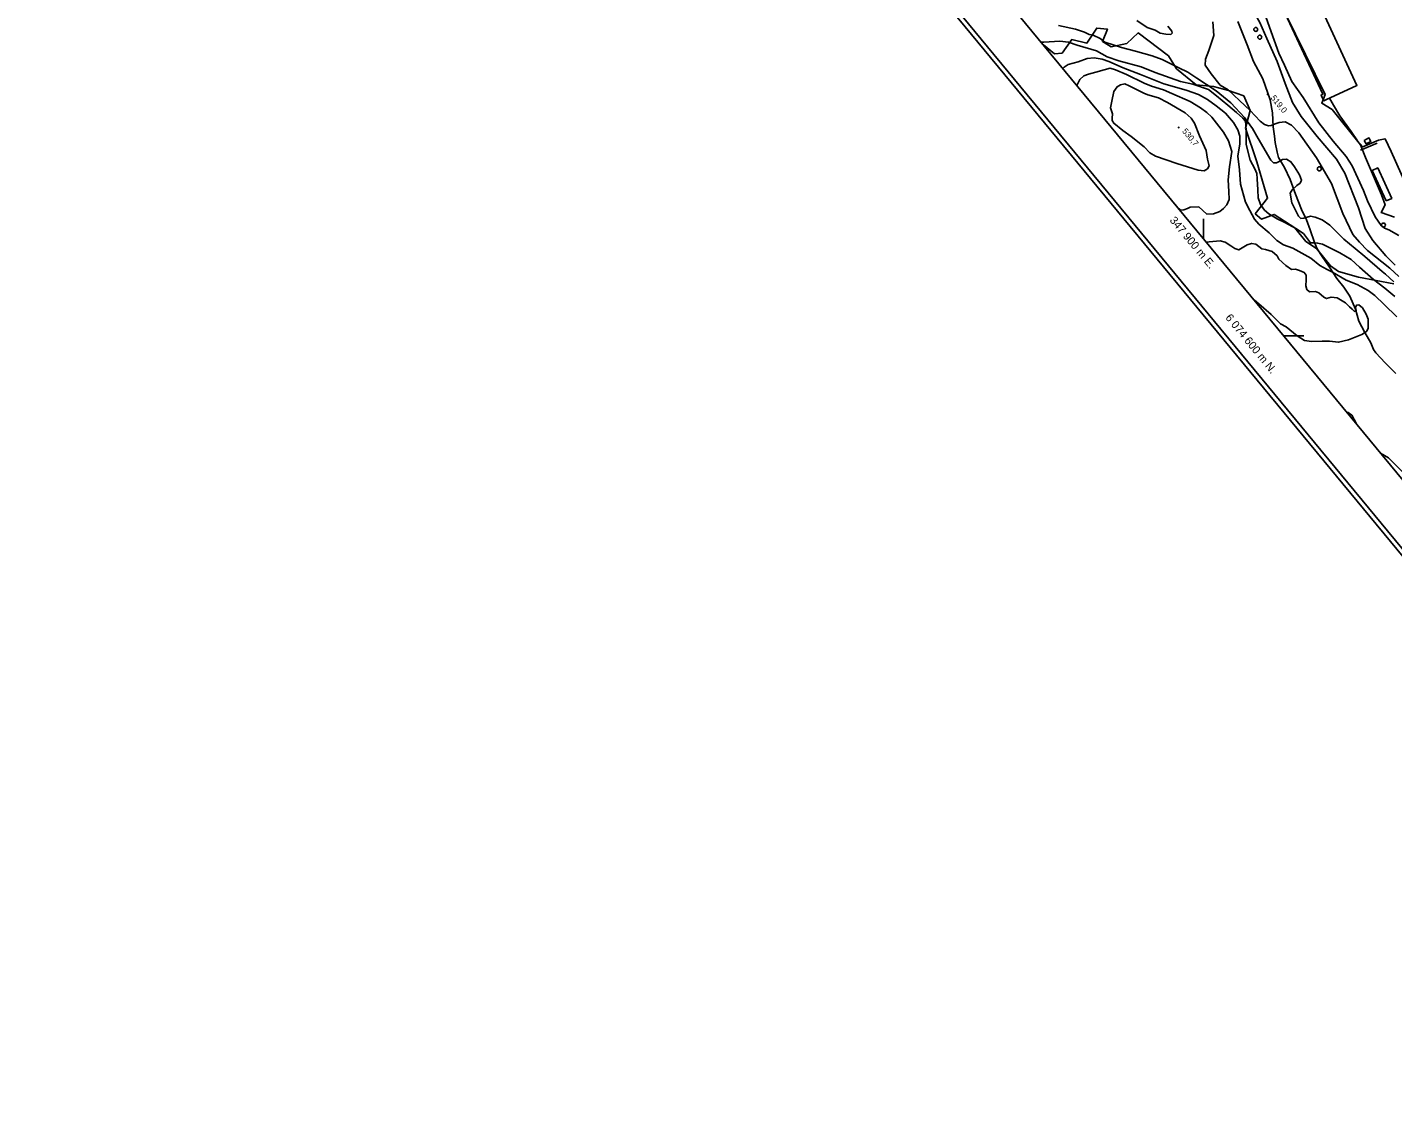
# Model space of a CAD drawing. Extents: x 347312 to 350503, y 6073086 to 6076432.
# Drawn here: x 347312 to 347995, y 6074214 to 6074754 of the extents above; entities that cross this region are included whole.
import ezdxf

# ---------------------------------------------------------------- set-up
doc = ezdxf.new("R2010")
doc.units = 0
for name, color, linetype in [('Level 1', 7, 'Continuous'), ('Level 19', 7, 'Continuous'), ('Level 2', 7, 'Continuous'), ('Level 22', 7, 'Continuous'), ('Level 3', 7, 'Continuous'), ('Level 31', 7, 'Continuous'), ('Level 36', 7, 'Continuous'), ('Level 37', 7, 'Continuous'), ('Level 44', 7, 'Continuous'), ('Level 60', 7, 'Continuous'), ('Level 61', 7, 'Continuous')]:
    doc.layers.add(name, color=color, linetype=linetype)

msp = doc.modelspace()

# ---------------------------------------------------------------- linework, layer by layer
at = {"layer": 'Level 1'}
for points in [[(347904.6, 6074756.96), (347905.11, 6074750.2), (347902.68, 6074742.67), (347901.01, 6074738.33), (347900.84, 6074735.38), (347903.72, 6074731.02), (347908.38, 6074725.35), (347912.38, 6074722.99), (347918, 6074717.6), (347923.23, 6074712.68), (347928.28, 6074707.34), (347930.45, 6074705.72), (347932.49, 6074705.04), (347933.81, 6074705.09), (347935.74, 6074705.99), (347937.76, 6074706.69), (347940.75, 6074706.95), (347943.94, 6074705.38), (347947.66, 6074701.45), (347956.37, 6074688.94), (347963.98, 6074676.16), (347969.67, 6074661.22), (347974.64, 6074650.61), (347978.01, 6074646.79), (347981.92, 6074642.63), (347993.05, 6074633.89), (347997.54, 6074629.69)], [(347872.23, 6074720.48), (347877.41, 6074718.9), (347882.03, 6074716.72), (347890.78, 6074711.53), (347893.78, 6074708.77), (347895.51, 6074706.26), (347897.92, 6074699.96), (347901.27, 6074692.72), (347901.91, 6074688.36), (347902.77, 6074684.98), (347901.93, 6074683.48), (347900.34, 6074682.53), (347897.35, 6074682.78), (347886.65, 6074686.19), (347876.04, 6074689.81), (347873.1, 6074691.56), (347870.4, 6074694.44), (347863.79, 6074699.59), (347859.6, 6074702.67), (347855.09, 6074706.28), (347854.27, 6074707.71), (347854.29, 6074708.78), (347854.48, 6074711.06), (347853.51, 6074713.95), (347854.08, 6074717.34), (347855.14, 6074722.21), (347856.77, 6074724.51), (347858.57, 6074725.51), (347860.69, 6074725.97), (347862.84, 6074725), (347870.21, 6074721.3), (347872.23, 6074720.48)]]:
    msp.add_lwpolyline(points, dxfattribs=at)
at = {"layer": 'Level 19'}
msp.add_lwpolyline([(348001.57, 6074674.62), (347993.75, 6074692.09), (347990.75, 6074698.57), (347987.49, 6074697.81), (347979.59, 6074694.52), (347976.99, 6074697.46), (347973.73, 6074702.08), (347968.07, 6074709.96), (347964.87, 6074715.23), (347963.01, 6074718.86)], dxfattribs=at)
at = {"layer": 'Level 2'}
for points in [[(347889.18, 6074837.8), (347890.56, 6074833.49), (347896.49, 6074822.21), (347900.16, 6074812.5), (347906.72, 6074798.27), (347912.3, 6074785.36), (347917.34, 6074775.6), (347928.06, 6074756.61), (347931.59, 6074748.64), (347936.71, 6074737.21), (347940.86, 6074726.16), (347944.48, 6074716.66), (347948.74, 6074709.57), (347956.74, 6074699.63), (347966.51, 6074688.39), (347970.56, 6074681.39), (347977.5, 6074664.01), (347980.85, 6074653.74), (347984.68, 6074647.63), (347991.14, 6074639.99), (347995.74, 6074635.34)], [(347827.55, 6074755.19), (347835.92, 6074753.33), (347840.5, 6074751.87), (347842.85, 6074750.66)], [(347875.77, 6074752.86), (347871.9, 6074754.13), (347866.64, 6074757.67)], [(347882.22, 6074754.84), (347884.1, 6074752.3), (347884.24, 6074751.36), (347883.6, 6074750.69), (347881.15, 6074750.75), (347878.38, 6074751.34), (347875.77, 6074752.86)], [(347931.23, 6074758.99), (347935.36, 6074747.77), (347937.65, 6074741.28), (347940.48, 6074735.24), (347944.08, 6074727.18), (347949.71, 6074719.1), (347957.65, 6074706.54), (347964.71, 6074697.25), (347971.33, 6074689.74), (347974.27, 6074685), (347979.9, 6074672.63), (347982.01, 6074667.45), (347985.69, 6074659.46), (347988.74, 6074655.22), (347990.36, 6074653.78), (347992.62, 6074653.01), (347997.59, 6074650.13)], [(347818.87, 6074746.73), (347820.21, 6074746.78), (347828.12, 6074747.34), (347832.48, 6074746.75), (347836.9, 6074745.3), (347846.55, 6074742.4), (347851.79, 6074739.5), (347857.67, 6074737.42), (347868.74, 6074734.4), (347875.87, 6074731.64), (347888.41, 6074727.2), (347894.56, 6074725.74), (347902.41, 6074723.07), (347906.41, 6074720.06), (347912.14, 6074715.33), (347916.52, 6074711.72), (347919.6, 6074708.87), (347920.86, 6074707.54), (347921.11, 6074706.29), (347921.23, 6074701.6), (347921.31, 6074695.68), (347923.32, 6074687.8), (347925.55, 6074683.43), (347926.65, 6074681.17)], [(347842.85, 6074750.66), (347844.85, 6074750.34), (347848.25, 6074748.69), (347850.69, 6074746.75), (347854.84, 6074745.46), (347858.92, 6074744.11), (347866.06, 6074742.28), (347874.25, 6074740), (347879.3, 6074738.13), (347887.61, 6074733.97)], [(347829.69, 6074733.64), (347830.28, 6074734.33), (347832.41, 6074735.59), (347837.29, 6074737.05), (347841.75, 6074738.69), (347845.31, 6074739.04), (347849.36, 6074738.34), (347852.64, 6074737.13), (347859.8, 6074734.01), (347868.52, 6074730.61), (347880.09, 6074726.04), (347891.33, 6074722.79), (347897.49, 6074720.69), (347902.03, 6074718.15), (347906.38, 6074715.05), (347910.96, 6074711.35), (347914.96, 6074706.63), (347917.1, 6074703), (347918.12, 6074699.74), (347918.17, 6074695.93), (347917.16, 6074689.89), (347918.02, 6074683.05), (347918.43, 6074675.82), (347920.91, 6074666.76), (347923.08, 6074662.62), (347925.39, 6074658.32), (347927.56, 6074655.91), (347932.8, 6074651.44), (347936.59, 6074647.74), (347940.01, 6074645.58), (347944.69, 6074643.82), (347953.63, 6074638.9)], [(347836.66, 6074725.2), (347837.05, 6074725.79), (347838.18, 6074728.06), (347840.21, 6074729.91), (347842.51, 6074730.79), (347846.13, 6074731.85), (347850.32, 6074733.01), (347853.26, 6074733.77), (347855.93, 6074732.97), (347861.41, 6074730.57), (347870.26, 6074726.37), (347874.01, 6074724.77), (347879.9, 6074722.98), (347884.13, 6074721.11), (347893.36, 6074717.1), (347898.55, 6074713.94), (347901.67, 6074711.66), (347904.2, 6074709.3), (347909.9, 6074701.78), (347912.42, 6074697.54), (347914.05, 6074692.16), (347912.98, 6074684.49), (347912.3, 6074678.07), (347912.6, 6074672.23), (347912.76, 6074668.12), (347911.67, 6074665.47), (347909.94, 6074663.61), (347908.09, 6074662.18), (347905.04, 6074660.92), (347901.65, 6074660.85), (347899.72, 6074662.66), (347897.57, 6074664.42), (347893.39, 6074664.34), (347891.97, 6074663.67), (347890.18, 6074662.95), (347888.66, 6074662.87), (347886.53, 6074664.91), (347885.98, 6074665.52)], [(347887.61, 6074733.97), (347892.2, 6074731.85), (347896.72, 6074728.87), (347906.29, 6074722.44), (347913.67, 6074716.55), (347920.48, 6074709.12), (347924.5, 6074703.73), (347927.26, 6074698.73), (347933.57, 6074687.81), (347934.97, 6074686.46), (347936.42, 6074686.49), (347937.75, 6074687.19), (347939.44, 6074688.11), (347941.4, 6074688.31), (347943.68, 6074687.03), (347945.48, 6074684.43), (347947.89, 6074680.47), (347948.9, 6074677.86), (347948.2, 6074676.33), (347946.66, 6074675.16), (347944.34, 6074673.06), (347943.31, 6074671.4), (347944.05, 6074666.43), (347947.4, 6074659.79), (347948.68, 6074658.75), (347950.18, 6074658.86), (347953.53, 6074659.79), (347955.73, 6074659.39), (347959.22, 6074657.94), (347963.04, 6074655.31), (347970.11, 6074648.37), (347975.71, 6074643.64), (347980.64, 6074639.69), (347989.19, 6074632.26), (347990.88, 6074630.89)], [(347926.65, 6074681.17), (347926.79, 6074678.49), (347927.12, 6074672.92), (347927.22, 6074669.01), (347928.54, 6074665.73), (347930.39, 6074662.91), (347932.6, 6074660.92), (347936.8, 6074658.48), (347940.68, 6074656.71), (347946.12, 6074653.59), (347949.95, 6074651.11), (347952.03, 6074648.48), (347953.39, 6074646.57), (347955.4, 6074646.45), (347956.98, 6074646.41), (347959.45, 6074645.85), (347968.17, 6074641.51), (347973.79, 6074638.16), (347977.87, 6074634.29), (347985, 6074628.22), (347990.68, 6074623.85), (347995.6, 6074619.76)], [(347901.44, 6074646.82), (347902.87, 6074647.01), (347908.3, 6074647.49), (347910.83, 6074646.85), (347913.62, 6074644.96), (347915.67, 6074643.64), (347917.55, 6074642.98), (347919.36, 6074643.98), (347921.73, 6074645.58), (347924, 6074646.18), (347926.2, 6074645.78), (347929.09, 6074643.46), (347930.94, 6074643.16), (347934.3, 6074642.16), (347936.71, 6074639.95), (347937.57, 6074638.29), (347941.19, 6074635.12), (347943.98, 6074633.23), (347945.92, 6074633.28), (347947.88, 6074632.69), (347950.32, 6074631.7), (347951.35, 6074630.32), (347951.24, 6074628.1), (347951.13, 6074625.08), (347951.55, 6074623.18), (347952.96, 6074621.98), (347955.92, 6074622.24), (347957.66, 6074621.59), (347960.13, 6074619.3), (347961.51, 6074618.61), (347963.73, 6074619.43), (347966.72, 6074619.04), (347970.96, 6074616.53), (347972.95, 6074614.5), (347974.21, 6074613.31), (347975.42, 6074612.24), (347976.33, 6074612.85), (347975.94, 6074614.25), (347976.47, 6074615.36), (347977.55, 6074615.48), (347979.37, 6074613.96), (347981.19, 6074610.87), (347982.35, 6074608.4), (347982.19, 6074603.88), (347981.57, 6074602.42), (347980.42, 6074601.46), (347979.13, 6074600.75), (347972.37, 6074598.08), (347967.46, 6074596.83), (347962.97, 6074597.28), (347959.25, 6074597.44), (347953.91, 6074597.17), (347950.43, 6074597.67), (347946.82, 6074600.05), (347941.36, 6074604.46), (347938.47, 6074606), (347933.76, 6074610.63)], [(347953.63, 6074638.9), (347958.07, 6074635.22), (347961.71, 6074633.11), (347964.38, 6074631.91), (347971.34, 6074627.85), (347976.7, 6074625.75), (347982.2, 6074622.7), (347985.59, 6074620.11), (347990.25, 6074615.69), (347996.57, 6074609.48)], [(347990.88, 6074630.89), (347995.03, 6074627.08)], [(347933.76, 6074610.63), (347927.59, 6074616.04), (347925.43, 6074617.79)], [(347976.43, 6074556.06), (347974.07, 6074560.34), (347972.24, 6074561.72), (347971.64, 6074561.85)], [(348000.02, 6074531.39), (347992.45, 6074539.08), (347988.51, 6074541.44)]]:
    msp.add_lwpolyline(points, dxfattribs=at)
at = {"layer": 'Level 22'}
msp.add_lwpolyline([(347996.05, 6074581.28), (347990.81, 6074586.49), (347986.18, 6074591.61), (347984.95, 6074593.25), (347983.54, 6074596.46), (347980.54, 6074601.66), (347977.66, 6074607.43), (347976.72, 6074610.42), (347975.94, 6074613.4), (347973.17, 6074619.84), (347970.03, 6074624.42), (347966.6, 6074628.62), (347962.99, 6074634.29), (347959.02, 6074640.12), (347956.77, 6074643.52), (347955.44, 6074646.65), (347953.29, 6074652.97), (347951.43, 6074657.96), (347949.02, 6074663.1), (347946.03, 6074670.88), (347943.23, 6074678.17), (347940.4, 6074684.15), (347937.53, 6074689.21), (347936.75, 6074691.76), (347935.85, 6074696.6), (347935.53, 6074699.83), (347934.81, 6074704.45), (347934.43, 6074711.44), (347933.28, 6074718.02), (347929.59, 6074728.53), (347925.04, 6074737.13), (347921.77, 6074745.53), (347917.21, 6074757.18)], dxfattribs=at)
at = {"layer": 'Level 3'}
for p, q in [((347931.55, 6074721.06), (347932.06, 6074720.44)), ((347887.29, 6074704.44), (347887.8, 6074703.82))]:
    msp.add_line(p, q, dxfattribs=at)
at = {"layer": 'Level 31'}
for points in [[(347920.43, 6074845.85), (347939.56, 6074804.8), (347957.55, 6074766.22), (347976.66, 6074725.22), (347961.08, 6074717.96), (347960.1, 6074717.5), (347958.77, 6074720.36), (347959.67, 6074720.78), (347942.01, 6074758.66), (347923.88, 6074797.56), (347904.82, 6074838.44), (347911.9, 6074841.74), (347909.75, 6074846.36), (347914.37, 6074848.52), (347916.47, 6074844), (347920.43, 6074845.85)], [(347980.35, 6074697.68), (347982.67, 6074698.93), (347983.63, 6074697.17), (347981.31, 6074695.91), (347980.35, 6074697.68)], [(347991.32, 6074667.44), (347984.26, 6074682.63), (347987.03, 6074683.92), (347994.08, 6074668.73), (347991.32, 6074667.44)]]:
    msp.add_lwpolyline(points, dxfattribs=at)
at = {"layer": 'Level 36'}
for centre in [(347926.11, 6074753.15), (347928.12, 6074749.3), (347957.86, 6074683.49), (347989.92, 6074655.39)]:
    msp.add_circle(centre, 1, dxfattribs=at)
at = {"layer": 'Level 37'}
msp.add_lwpolyline([(347978.48, 6074692.82), (347986.69, 6074696.37)], dxfattribs=at)
at = {"layer": 'Level 44'}
for points in [[(347941.1, 6074760.69), (347960.72, 6074720.64), (347959.1, 6074716.29), (347964.29, 6074713.13), (347978.38, 6074695.5), (347980.99, 6074689.14)], [(347925.86, 6074660.97), (347931.99, 6074668.75), (347926.6, 6074686.98), (347920.91, 6074703.8), (347923.25, 6074712.6), (347920.1, 6074719.95), (347912.47, 6074722.67), (347904.93, 6074724.57), (347896.26, 6074725.52), (347886.45, 6074733.55), (347882.42, 6074739.99), (347867.38, 6074751.43), (347861.63, 6074746.19), (347853.75, 6074744.39), (347849.47, 6074747.21), (347851.97, 6074753.31), (347846.66, 6074753.8), (347841.68, 6074746.38), (347834.14, 6074748.12), (347829.29, 6074741.31), (347825.54, 6074740.96), (347819.97, 6074745.4)], [(347980.99, 6074689.14), (347988.92, 6074670.45), (347990.76, 6074665.55), (347988.78, 6074661.65), (347995.43, 6074659.41)], [(347995.06, 6074626.08), (347977.43, 6074629.38), (347967.39, 6074632.16), (347963.43, 6074634.95), (347956.37, 6074643.6), (347951.11, 6074647.24), (347945.64, 6074653.98), (347935.31, 6074660.67), (347928.94, 6074658.34), (347925.86, 6074660.97)]]:
    msp.add_lwpolyline(points, dxfattribs=at)
at = {"layer": 'Level 60'}
for p, q in [((347900, 6074658.55), (347900, 6074648.55)), ((347940.12, 6074600), (347950.12, 6074600))]:
    msp.add_line(p, q, dxfattribs=at)
for points in [[(349159.76, 6073089.49), (347315.28, 6075321.63), (348655.04, 6076428.72), (350499.52, 6074196.58)], [(348779.44, 6073584.28), (350085.28, 6074663.34), (348652.09, 6076397.74), (347346.25, 6075318.68)]]:
    msp.add_lwpolyline(points, close=True, dxfattribs=at)
msp.add_lwpolyline([(347312.14, 6075321.93), (349159.46, 6073086.35)], dxfattribs=at)

# ---------------------------------------------------------------- texts
at = {"layer": 'Level 3'}
for s, p in [('519,0', (347933.36, 6074718.82)), ('530,7', (347889.1, 6074702.2))]:
    msp.add_text(s, height=3, rotation=309.5679, dxfattribs=at).set_placement(p)
at = {"layer": 'Level 61'}
for s, rotation, p in [('347 900 m E. ', 309.81296, (347882.81, 6074657.64)), ('6 074 600 m N.', 309.36439, (347910.65, 6074608.99))]:
    msp.add_text(s, height=4, rotation=rotation, dxfattribs=at).set_placement(p)

doc.saveas('drawing.dxf')
